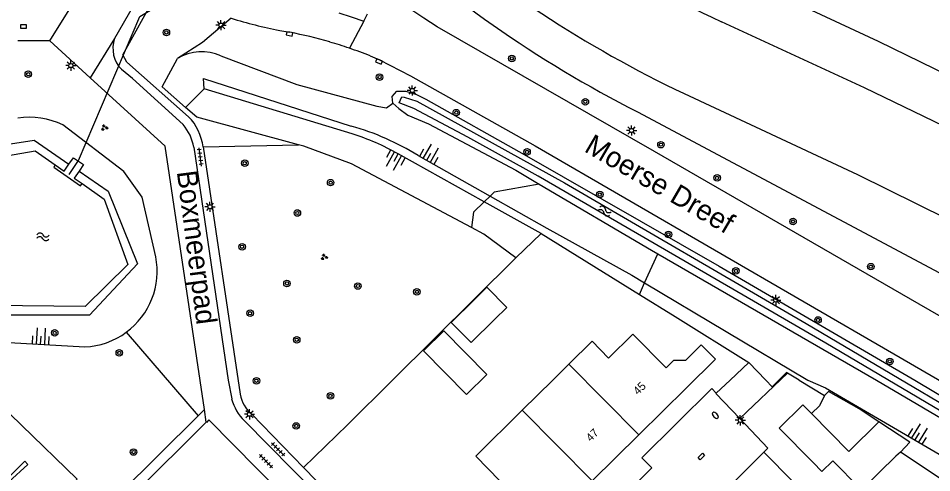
# Model space of a CAD drawing. Extents: x 128000 to 131008, y 398996 to 402500.
# Drawn here: x 129679.1 to 129790.8, y 399488.7 to 399544.2 of the extents above; entities that cross this region are included whole.
import ezdxf

# ---------------------------------------------------------------- set-up
doc = ezdxf.new("R2010")
doc.units = 0
for name, color, linetype in [('gg-afsc-erfafscheiding', 7, 'Continuous'), ('gg-afsc-hekwerk', 7, 'Continuous'), ('gg-afsc-muur', 7, 'Continuous'), ('gg-anno-huisnummerreeks BGT', 7, 'Continuous'), ('gg-anno-openbare ruimte label', 7, 'Continuous'), ('gg-bbg-bijgebouw', 7, 'Continuous'), ('gg-bbg-gedigitaliseerde bebouwing', 7, 'Continuous'), ('gg-bbg-hoofdgebouw', 7, 'Continuous'), ('gg-bbg-luifel en loopbrug', 7, 'Continuous'), ('gg-bbg-tussenscheiding', 7, 'Continuous'), ('gg-knt-BGT kruinlijn', 7, 'Continuous'), ('gg-knt-bovenkant onderkant talud', 7, 'Continuous'), ('gg-knt-verharding', 7, 'Continuous'), ('gg-kntw-beschoeiing', 7, 'Continuous'), ('gg-kntw-bovenkant insteek waterloop', 7, 'Continuous'), ('gg-kntw-waterlijn', 7, 'Continuous'), ('gg-kwrk-duiker nz buis', 7, 'Continuous'), ('gg-kwrk-uitstroombak niveau min 01', 7, 'Continuous'), ('gt-afsc-boombescherming', 7, 'Continuous'), ('gt-grn-groengrens', 7, 'Continuous'), ('gt-grn-weggrens', 7, 'Continuous'), ('gt-symb-boom', 7, 'Continuous'), ('gt-symb-brandkraan', 7, 'Continuous'), ('gt-symb-groenvak', 7, 'Continuous'), ('gt-symb-kolk', 7, 'Continuous'), ('gt-symb-kolk center center', 7, 'Continuous'), ('gt-symb-lichtmast', 7, 'Continuous'), ('gt-symb-talud symbool', 7, 'Continuous'), ('gt-symb-tegel verharding', 7, 'Continuous'), ('gt-symb-watersymbool', 7, 'Continuous')]:
    doc.layers.add(name, color=color, linetype=linetype)

# ---------------------------------------------------------------- blocks, each defined once
blk = doc.blocks.new('gt0-KOLKCC')
at = {"layer": 'gt-symb-kolk center center'}
blk.add_lwpolyline([(-0.37, 0.2), (0.38, 0.2), (0.38, -0.2), (-0.37, -0.2)], close=True, dxfattribs=at)
blk = doc.blocks.new('gt0-BR')
at = {"layer": 'gt-symb-brandkraan'}
for centre, radius, start, end in [((-0.24, 0), 0.206, 107.5669, 252.4331), ((0.6, -2.66), 3, 106.892, 107.5669), ((0, -0.69), 0.938, 73.108, 106.892), ((-0.6, -2.66), 3, 72.4331, 73.108), ((0.24, 0), 0.206, 287.567, 72.4331), ((0.6, 2.66), 3, 252.4331, 253.108), ((0, 0.69), 0.938, 253.108, 286.8921), ((-0.6, 2.66), 3, 286.8921, 287.567)]:
    blk.add_arc(centre, radius, start, end, dxfattribs=at)
blk = doc.blocks.new('gt0-LMAST')
at = {"layer": 'gt-symb-lichtmast'}
for p, q in [((-0.18, 0.17), (-0.45, 0.44)), ((-0.01, 0.25), (-0.01, 0.62)), ((0.17, 0.17), (0.44, 0.44)), ((-0.26, 0), (-0.63, 0)), ((-0.18, -0.18), (-0.45, -0.45)), ((-0.01, -0.25), (-0.01, -0.63)), ((0.44, -0.45), (0.17, -0.18)), ((0.24, 0), (0.62, 0))]:
    blk.add_line(p, q, dxfattribs=at)
blk.add_circle((-0.01, 0), 0.25, dxfattribs=at)
blk = doc.blocks.new('gt0-TALUD_1')
at = {"layer": 'gt-symb-talud symbool'}
for p, q in [((-1, -1), (-1, 0)), ((-0.5, -2), (-0.5, 0)), ((0.5, -2), (0.5, 0)), ((1, -1), (1, 0)), ((0, -1), (0, 0))]:
    blk.add_line(p, q, dxfattribs=at)
blk = doc.blocks.new('gt0-BOOM')
at = {"layer": 'gt-symb-boom'}
for radius in [0.4, 0.2]:
    blk.add_circle((0, 0), radius, dxfattribs=at)
blk = doc.blocks.new('gt0-KOLK')
at = {"layer": 'gt-symb-kolk'}
blk.add_lwpolyline([(0, 0), (0.38, 0), (0.38, 0.4), (-0.38, 0.4), (-0.38, 0), (0, 0)], dxfattribs=at)
blk = doc.blocks.new('gt0-TEG1')
at = {"layer": 'gt-symb-tegel verharding'}
for p, q in [((-1.13, 0), (1.12, 0)), ((-0.9, -0.25), (-0.9, 0.25)), ((-0.45, -0.25), (-0.45, 0.25)), ((0, -0.25), (0, 0.25)), ((0.45, -0.25), (0.45, 0.25)), ((0.9, -0.25), (0.9, 0.25))]:
    blk.add_line(p, q, dxfattribs=at)
blk = doc.blocks.new('gt0-GRVAK')
at = {"layer": 'gt-symb-groenvak'}
for p, q in [((-0.11, 0.19), (-0.23, 0.24)), ((-0.18, 0.15), (0.09, 0.15)), ((-0.09, 0.21), (-0.16, 0.32)), ((-0.05, 0.21), (-0.05, 0.39)), ((0, 0.21), (0.06, 0.32)), ((0.01, 0.19), (0.13, 0.24)), ((0.26, -0.05), (0.2, 0.06)), ((0.3, -0.05), (0.3, 0.13)), ((0.35, -0.05), (0.41, 0.06)), ((-0.25, -0.23), (-0.36, -0.18)), ((-0.32, -0.26), (-0.05, -0.26)), ((-0.23, -0.21), (-0.29, -0.1)), ((-0.18, -0.2), (-0.18, -0.02)), ((-0.14, -0.21), (-0.07, -0.1)), ((-0.12, -0.23), (0, -0.18)), ((0.24, -0.07), (0.12, -0.02)), ((0.17, -0.11), (0.44, -0.11)), ((0.37, -0.07), (0.49, -0.02))]:
    blk.add_line(p, q, dxfattribs=at)
blk = doc.blocks.new('gt0-WA')
at = {"layer": 'gt-symb-watersymbool'}
for centre, start, end in [((-0.32, 0.02), 28.0725, 151.9275), ((0.43, 0.42), 208.0725, 331.9275), ((-0.32, -0.43), 28.0725, 151.9275), ((0.43, -0.03), 208.0725, 331.9275)]:
    blk.add_arc(centre, 0.425, start, end, dxfattribs=at)

msp = doc.modelspace()

# ---------------------------------------------------------------- linework, layer by layer
at = {"layer": 'gg-afsc-erfafscheiding'}
for p, q in [((129739.93, 399514.95), (129743.05, 399517.93)), ((129743.05, 399517.93), (129755.05, 399510.49)), ((129739.93, 399514.95), (129724.87, 399500)), ((129755.05, 399510.49), (129759.41, 399507.78)), ((129724.87, 399500), (129719.37, 399494.54)), ((129702.08, 399494.87), (129657.2, 399450.42))]:
    msp.add_line(p, q, dxfattribs=at)
at = {"layer": 'gg-afsc-hekwerk'}
msp.add_lwpolyline([(129651.13, 399460.21), (129654.68, 399456.6), (129686.28, 399487.91), (129672.63, 399501.12), (129651.69, 399480.53)], dxfattribs=at)
at = {"layer": 'gg-afsc-muur'}
for p, q in [((129759.41, 399507.78), (129768.45, 399502.18)), ((129713.99, 399489.32), (129719.37, 399494.54)), ((129786.97, 399491.21), (129786.43, 399490.72)), ((129782.39, 399486.74), (129786.43, 399490.72)), ((129713.99, 399489.32), (129724.2, 399478.81))]:
    msp.add_line(p, q, dxfattribs=at)
for points in [[(129786.97, 399491.21), (129788.12, 399492.42), (129784.34, 399494.9)], [(129797.2, 399485.74), (129794.3, 399487.66), (129793.56, 399486.82), (129786.97, 399491.21)]]:
    msp.add_lwpolyline(points, dxfattribs=at)
at = {"layer": 'gg-bbg-bijgebouw'}
for p, q in [((129766.14, 399500), (129768.45, 399502.18)), ((129768.45, 399502.18), (129770.51, 399500)), ((129764.46, 399498.42), (129766.14, 399500))]:
    msp.add_line(p, q, dxfattribs=at)
for points in [[(129772.11, 399500), (129771.27, 399499.19), (129770.51, 399500)], [(129773.17, 399500.86), (129773.06, 399500.92), (129772.11, 399500)], [(129767.32, 399495.3), (129764.42, 399498.38), (129764.46, 399498.42)]]:
    msp.add_lwpolyline(points, dxfattribs=at)
at = {"layer": 'gg-bbg-gedigitaliseerde bebouwing'}
for p, q in [((129744.45, 399500), (129746.43, 399501.96)), ((129740.73, 399496.32), (129744.45, 399500))]:
    msp.add_line(p, q, dxfattribs=at)
for points in [[(129746.43, 399501.96), (129749.27, 399504.75), (129751.29, 399502.71), (129754.26, 399505.64)], [(129740.73, 399496.32), (129735.04, 399490.7), (129737.99, 399487.71)]]:
    msp.add_lwpolyline(points, dxfattribs=at)
at = {"layer": 'gg-bbg-hoofdgebouw'}
for p, q in [((129754.26, 399505.64), (129758.34, 399501.52)), ((129774.6, 399500), (129773.17, 399500.86)), ((129774.6, 399500), (129777.7, 399498.14)), ((129754.98, 399493.31), (129760.78, 399499.04)), ((129749.28, 399487.68), (129754.98, 399493.31)), ((129773.87, 399487.55), (129770.27, 399491.21))]:
    msp.add_line(p, q, dxfattribs=at)
for points in [[(129758.34, 399501.52), (129759.28, 399502.45), (129760.72, 399502.46), (129762.59, 399504.32), (129764.34, 399502.55), (129760.78, 399499.04)], [(129777.7, 399498.14), (129777.06, 399496.86), (129776.11, 399495.93)], [(129776.11, 399495.93), (129775.05, 399497), (129772.14, 399494.14), (129776.29, 399489.92)], [(129770.27, 399491.21), (129770.74, 399491.67), (129767.32, 399495.3)], [(129776.29, 399489.92), (129777.36, 399488.82), (129778.72, 399490.15), (129782.01, 399486.8)]]:
    msp.add_lwpolyline(points, dxfattribs=at)
at = {"layer": 'gg-bbg-luifel en loopbrug'}
msp.add_line((129784.34, 399494.9), (129781.93, 399496.48), dxfattribs=at)
for points in [[(129734.88, 399509.88), (129736.4, 399511.38), (129738.85, 399508.9), (129737.33, 399507.4)], [(129737.33, 399507.4), (129734.48, 399504.59), (129732.03, 399507.07), (129734.88, 399509.88)], [(129731.14, 399506.03), (129736.41, 399500.69), (129733.92, 399498.23), (129728.65, 399503.57), (129731.14, 399506.03)], [(129781.93, 399496.48), (129778.18, 399498.6), (129777.7, 399498.14)], [(129776.11, 399495.93), (129780.66, 399491.29), (129784.34, 399494.9)]]:
    msp.add_lwpolyline(points, dxfattribs=at)
at = {"layer": 'gg-bbg-tussenscheiding'}
for p, q in [((129754.98, 399493.31), (129746.43, 399501.96)), ((129767.32, 399495.3), (129773.17, 399500.86)), ((129749.28, 399487.68), (129740.73, 399496.32))]:
    msp.add_line(p, q, dxfattribs=at)
at = {"layer": 'gg-knt-BGT kruinlijn'}
for p, q in [((129719.91, 399530.13), (129701.83, 399535.61)), ((129736.07, 399521.81), (129725.54, 399527.66)), ((129727.99, 399527.45), (129736.79, 399522.49)), ((129743.05, 399517.93), (129736.07, 399521.81)), ((129755.69, 399511.89), (129775.66, 399500)), ((129676.34, 399504.69), (129687.21, 399504.06))]:
    msp.add_line(p, q, dxfattribs=at)
for points in [[(129767.33, 399549.37), (129784.27, 399541.46), (129810.24, 399528.76), (129830.02, 399516.85)], [(129701.83, 399535.61), (129701.76, 399536.9), (129719.81, 399531.05)], [(129754.83, 399532.8), (129816.38, 399500), (129843.17, 399485), (129850.23, 399480.4)], [(129695.9, 399515.08), (129694.23, 399522.36), (129692.01, 399525.51), (129684.55, 399531.21)], [(129736.79, 399522.49), (129743.72, 399518.57), (129754.14, 399512.82), (129755.69, 399511.89)], [(129775.66, 399500), (129777.83, 399499.08), (129797.59, 399487.53), (129809.5, 399480.19)]]:
    msp.add_lwpolyline(points, dxfattribs=at)
for centre, radius, start, end in [((129820.75, 399662.71), 145.67, 226.8724, 243.0935), ((129680.41, 399522.59), 9.56, 64.365, 98.3004), ((129711.33, 399500.68), 31.54, 58.0968, 74.3934), ((129710.84, 399501.84), 29.71, 60.3393, 72.2238), ((129686.79, 399513.33), 9.28, 306.4232, 10.8599), ((129686.79, 399513.33), 9.28, 272.6414, 306.439)]:
    msp.add_arc(centre, radius, start, end, dxfattribs=at)
at = {"layer": 'gg-knt-bovenkant onderkant talud'}
for points in [[(129699.54, 399533.35), (129696.69, 399535.87), (129698.57, 399539.34)], [(129703.87, 399539.67), (129713.16, 399536.17), (129722.93, 399533.5), (129724.13, 399533.3), (129724.89, 399533.86)], [(129713.34, 399528.78), (129700.92, 399532.14), (129699.54, 399533.35)], [(129734.53, 399518.67), (129719.84, 399526.43), (129714.03, 399528.6), (129713.34, 399528.78)], [(129739.93, 399514.95), (129736.04, 399517.87), (129734.53, 399518.67)]]:
    msp.add_lwpolyline(points, dxfattribs=at)
msp.add_arc((129701.55, 399534.18), 5.96, 67.1234, 120.0279, dxfattribs=at)
at = {"layer": 'gg-knt-verharding'}
for p, q in [((129694.68, 399548.42), (129690.87, 399541.78)), ((129721.33, 399543.91), (129721.8, 399544.8)), ((129711.06, 399542.76), (129712.29, 399542.53)), ((129682.93, 399541.48), (129679.03, 399541.5)), ((129687.86, 399536.98), (129682.93, 399541.48)), ((129692.38, 399538.89), (129699.91, 399532.21)), ((129701.68, 399528.52), (129706.22, 399498.27)), ((129656.32, 399451.31), (129701.1, 399495.65)), ((129701.1, 399495.65), (129701.85, 399496.4)), ((129702.08, 399494.87), (129701.85, 399496.4)), ((129707.65, 399495.84), (129713.99, 399489.32)), ((129706.77, 399495.03), (129723.46, 399478.09)), ((129765.93, 399486.87), (129770.27, 399491.21))]:
    msp.add_line(p, q, dxfattribs=at)
for points in [[(129692.38, 399538.89), (129691.87, 399539.76), (129695.98, 399547.24)], [(129718.28, 399544.91), (129719.81, 399544.43), (129721.33, 399543.91)], [(129826.4, 399487.75), (129796.98, 399504.84), (129756.88, 399527.97), (129730.3, 399543.22), (129728.69, 399544.25), (129727.11, 399545.33)], [(129722.14, 399539.64), (129723.27, 399539.15), (129727.04, 399537.19), (129742.3, 399528.64), (129786.19, 399503.21), (129812.31, 399488.05)], [(129699.25, 399531.24), (129693.04, 399536.89), (129691.73, 399537.97)], [(129701.85, 399496.4), (129697.04, 399528.6), (129687.86, 399536.98)], [(129700.54, 399528.49), (129704.76, 399500), (129705.19, 399497.71)], [(129764.46, 399498.42), (129763.93, 399498.98), (129755.37, 399490.52), (129756.56, 399489.27), (129738.18, 399471.08)], [(129720.14, 399477.18), (129702.41, 399495.15), (129702.09, 399494.82), (129702.08, 399494.87)]]:
    msp.add_lwpolyline(points, dxfattribs=at)
for centre, radius, start, end in [((129723.66, 399605.75), 64.24, 253.2138, 258.6866), ((129702.28, 399490.12), 53.36, 73.7785, 79.1822), ((129694.33, 399540.56), 3.67, 160.5605, 224.974), ((129702.59, 399491.07), 52.35, 71.0659, 73.8119), ((129702.55, 399490.76), 52.66, 68.1558, 71.134), ((129695.18, 399527.65), 5.43, 8.8913, 41.3864), ((129695.35, 399527.75), 6.38, 6.9224, 44.3415), ((129710.52, 399499.05), 5.5, 194.0722, 226.9392), ((129710.21, 399498.98), 4.05, 190.0883, 230.8284)]:
    msp.add_arc(centre, radius, start, end, dxfattribs=at)
at = {"layer": 'gg-kntw-beschoeiing'}
for points in [[(129849.51, 399500), (129846.88, 399501.68), (129834.9, 399508.68), (129822.9, 399515.39), (129797.09, 399528.72), (129782.6, 399535.75), (129765.08, 399543.82)], [(129760.53, 399535.04), (129781.73, 399525.13), (129803.65, 399514.29), (129824.49, 399503.11), (129830.08, 399500)], [(129675.98, 399527.14), (129681.16, 399528.02), (129683.61, 399526.31)], [(129686.89, 399524.03), (129689.6, 399522.14), (129692.48, 399514.16), (129687.25, 399509.01), (129671.88, 399509.17), (129662.59, 399500)]]:
    msp.add_lwpolyline(points, dxfattribs=at)
for centre, radius, start, end in [((129816, 399655.56), 122.79, 226.3994, 245.5014), ((129824.31, 399668.88), 148.27, 229.0832, 244.5199)]:
    msp.add_arc(centre, radius, start, end, dxfattribs=at)
at = {"layer": 'gg-kntw-bovenkant insteek waterloop'}
for points in [[(129724.89, 399533.86), (129724.8, 399534.7), (129725.4, 399535.35), (129726.5, 399535.34), (129727.79, 399534.93), (129728.93, 399534.37), (129740.94, 399527.6), (129764.8, 399513.95), (129788.73, 399500), (129805.22, 399490.18), (129812.18, 399485.97), (129817.13, 399482.48), (129823.01, 399477.67), (129828.42, 399472.44), (129833.06, 399466.86), (129834.7, 399463.83)], [(129724.89, 399533.86), (129725.63, 399533.2), (129726.72, 399532.4), (129729.26, 399531.33), (129739.93, 399525.66), (129742.79, 399523.98)], [(129742.79, 399523.98), (129756.54, 399515.91), (129757.32, 399515.45)], [(129757.32, 399515.45), (129784.06, 399500), (129795.55, 399493.22), (129798.38, 399491.46), (129800.88, 399490.07), (129803.18, 399488.69), (129807.99, 399485.97), (129810.59, 399484.33), (129813.25, 399482.54), (129815.49, 399480.85), (129817.79, 399479.26), (129822.24, 399475.37), (129824.43, 399473.32), (129828.26, 399469.02), (129830.15, 399467.02), (129831.63, 399464.61), (129832.8, 399462.16), (129834.07, 399459.7), (129835.14, 399457.14), (129836.01, 399454.63), (129837.12, 399448.55), (129837.99, 399442.87), (129838.16, 399442.12)]]:
    msp.add_lwpolyline(points, dxfattribs=at)
at = {"layer": 'gg-kntw-waterlijn'}
for points in [[(129810.02, 399485.48), (129800.39, 399491.18), (129777.87, 399504.54), (129742.69, 399524.95), (129734.06, 399529.72), (129727.47, 399533.2), (129725.69, 399533.91), (129725.99, 399534.66), (129726.28, 399534.6)], [(129726.28, 399534.6), (129727.84, 399534.11), (129745.89, 399524.12), (129775.44, 399506.93), (129804.67, 399489.66), (129811.96, 399485.36)]]:
    msp.add_lwpolyline(points, dxfattribs=at)
at = {"layer": 'gg-kwrk-duiker nz buis'}
msp.add_lwpolyline([(129685.31, 399525.13), (129686.45, 399526.85), (129693.97, 399544.48), (129720.89, 399560.56), (129722.74, 399561.73)], dxfattribs=at)
at = {"layer": 'gg-kwrk-uitstroombak niveau min 01'}
for points in [[(129685.29, 399526.42), (129685.84, 399527.2), (129687.07, 399526.35), (129686.52, 399525.56)], [(129683.61, 399526.31), (129683.42, 399526.05), (129686.71, 399523.76), (129686.89, 399524.03)], [(129683.61, 399526.31), (129684.7, 399525.56), (129685.29, 399526.42)], [(129686.52, 399525.56), (129685.92, 399524.7), (129686.89, 399524.03)]]:
    msp.add_lwpolyline(points, dxfattribs=at)
at = {"layer": 'gt-afsc-boombescherming'}
msp.add_lwpolyline([(129677.92, 399487.55), (129677.64, 399487.86), (129679.88, 399490.08), (129680.25, 399489.68), (129677.92, 399487.55)], dxfattribs=at)
at = {"layer": 'gt-grn-groengrens'}
for p, q in [((129701.83, 399535.61), (129699.54, 399533.35)), ((129701.68, 399528.52), (129713.34, 399528.78)), ((129736.79, 399522.49), (129736.07, 399521.81)), ((129755.69, 399511.89), (129757.32, 399515.45)), ((129755.05, 399510.49), (129755.69, 399511.89)), ((129692.3, 399505.86), (129701.1, 399495.65))]:
    msp.add_line(p, q, dxfattribs=at)
for points in [[(129705.11, 399544.25), (129701.61, 399541.27), (129698.57, 399539.34)], [(129677.62, 399528.81), (129681.04, 399529.36), (129685.29, 399526.42)], [(129686.52, 399525.56), (129690.09, 399523.1), (129693.67, 399514.21), (129687.78, 399507.94), (129672.05, 399507.94), (129638.25, 399474.42), (129635.41, 399474.16), (129634.45, 399473.19)], [(129742.79, 399523.98), (129737.3, 399522.97), (129736.79, 399522.49)], [(129736.07, 399521.81), (129734.75, 399520.56), (129734.53, 399518.67)]]:
    msp.add_lwpolyline(points, dxfattribs=at)
at = {"layer": 'gt-grn-weggrens'}
for p, q in [((129682.93, 399541.48), (129685.71, 399545.92)), ((129721.33, 399543.91), (129719.58, 399540.59)), ((129690.87, 399541.78), (129687.86, 399536.98))]:
    msp.add_line(p, q, dxfattribs=at)

# ---------------------------------------------------------------- block references
at = {"layer": 'gt-symb-boom'}
for p in [(129697.2, 399542.51), (129739.45, 399539.34), (129680.31, 399537.41), (129723.27, 399537.05), (129748.44, 399534.04), (129732.66, 399532.71), (129757.69, 399528.79), (129741.31, 399527.91), (129706.79, 399526.53), (129717.29, 399524.15), (129764.56, 399524.73), (129750.21, 399522.69), (129713.22, 399520.44), (129773.84, 399519.4), (129758.6, 399517.82), (129706.46, 399516.31), (129766.85, 399513.36), (129783.35, 399513.88), (129711.95, 399511.83), (129720.62, 399511.51), (129727.84, 399510.8), (129707.44, 399508.18), (129776.9, 399507.36), (129683.54, 399505.78), (129713.14, 399504.94), (129691.44, 399503.33), (129785.68, 399502.3), (129708.22, 399499.93), (129717.27, 399498.08), (129713.08, 399494.4), (129693.19, 399491.21)]:
    msp.add_blockref('gt0-BOOM', p, dxfattribs=at)
at = {"layer": 'gt-symb-brandkraan', "rotation": -46.37742658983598}
msp.add_blockref('gt0-BR', (129764.34, 399495.7), dxfattribs=at)
at = {"layer": 'gt-symb-groenvak'}
for p in [(129689.62, 399530.87), (129716.5, 399515.05)]:
    msp.add_blockref('gt0-GRVAK', p, dxfattribs=at)
at = {"layer": 'gt-symb-kolk'}
msp.add_blockref('gt0-KOLK', (129679.72, 399543.03), dxfattribs=at)
for p, rotation in [((129712.29, 399542.53), 169.3416384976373), ((129723.27, 399539.15), 156.30502896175)]:
    msp.add_blockref('gt0-KOLK', p, dxfattribs=dict(at, rotation=rotation))
at = {"layer": 'gt-symb-kolk center center', "rotation": -134.99999999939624}
msp.add_blockref('gt0-KOLKCC', (129762.63, 399490.67), dxfattribs=at)
at = {"layer": 'gt-symb-lichtmast'}
for p in [(129703.89, 399543.41), (129685.53, 399538.46), (129727.29, 399535.42), (129754.1, 399530.53), (129702.54, 399521.2), (129771.74, 399509.8), (129707.37, 399495.83), (129767.4, 399495.09)]:
    msp.add_blockref('gt0-LMAST', p, dxfattribs=at)
at = {"layer": 'gt-symb-talud symbool'}
for p, xscale, yscale, rotation in [((129729.02, 399526.86), 1.0003524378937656, 1.0003524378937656, 150.53928638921), ((129725.54, 399527.66), 1.0003524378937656, 1.0003524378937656, -29.460713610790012), ((129681.78, 399504.38), 0.9996839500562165, 0.9996839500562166, 176.67392639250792), ((129788.75, 399492.7), 1.0001249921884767, 1.0001249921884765, 147.66062292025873)]:
    msp.add_blockref('gt0-TALUD_1', p, dxfattribs=dict(at, xscale=xscale, yscale=yscale, rotation=rotation))
at = {"layer": 'gt-symb-tegel verharding'}
for p, rotation in [((129701.34, 399527.29), 97.46597406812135), ((129710.86, 399491.55), -45.40519677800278), ((129709.38, 399490.09), -45.40519677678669)]:
    msp.add_blockref('gt0-TEG1', p, dxfattribs=dict(at, rotation=rotation))
at = {"layer": 'gt-symb-watersymbool'}
for p, rotation in [((129750.85, 399520.64), 156.86909051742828), ((129682.04, 399517.53), -1.1457628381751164)]:
    msp.add_blockref('gt0-WA', p, dxfattribs=dict(at, rotation=rotation))

# ---------------------------------------------------------------- texts
at = {"layer": 'gg-anno-huisnummerreeks BGT'}
for s, p in [('45', (129754.88, 399498.13)), ('47', (129749.1, 399492.42))]:
    msp.add_text(s, height=1, rotation=44.6, dxfattribs=at).set_placement(p)
at = {"layer": 'gg-anno-openbare ruimte label'}
for s, rotation, p in [('Moerse Dreef', 329.7, (129748.18, 399528.03)), ('Boxmeerpad', 277.4, (129698.47, 399525.48))]:
    msp.add_text(s, height=2.5, rotation=rotation, dxfattribs=at).set_placement(p)

doc.saveas('drawing.dxf')
